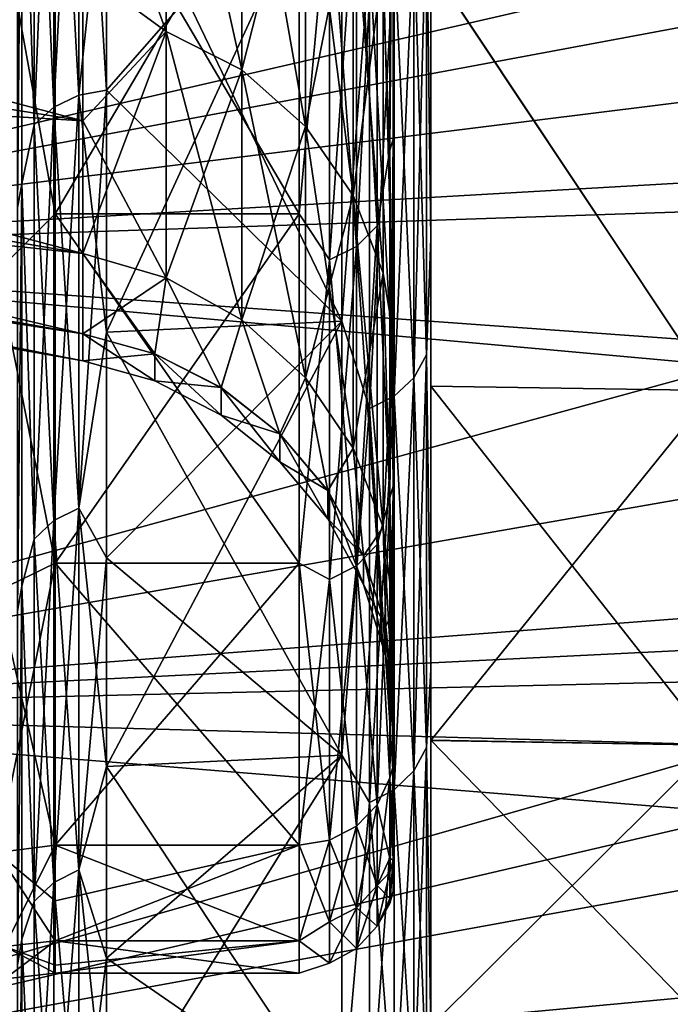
# Model space of a CAD drawing. Header units: metres. Extents: x -31 to 116, y -82 to 82.
# Tile 282 of 656: x 8.51 to 11.98, y -54.17 to -48.92. Entities that reach past the tile are written whole.
import ezdxf

# ---------------------------------------------------------------- set-up
doc = ezdxf.new("R2010")
doc.units = ezdxf.units.M
doc.layers.add('solid_80000000GA_10_1', color=7, linetype='CONTINUOUS')

msp = doc.modelspace()

# ---------------------------------------------------------------- linework, layer by layer
at = {"layer": 'solid_80000000GA_10_1'}
for points in [[(5.595928, -47.434151, -37.67588), (23.04767, -46.293915, -39.421745), (23.04767, -49.158199, -35.786476)], [(8.693426, -49.386105, -23.255791), (8.825714, -49.322319, -23.218956), (8.825714, -46.85762, -27.181736)], [(8.693426, -46.918861, -27.222662), (8.693426, -49.386105, -23.255791), (8.825714, -46.85762, -27.181736)], [(8.693426, -46.918861, 27.222662), (8.825714, -46.85762, 27.181736), (8.825714, -49.322319, 23.218956)], [(8.825714, -46.85762, -27.181736), (8.825714, -49.322319, -23.218956), (8.973832, -47.91967, -25.486877)], [(8.825714, -46.85762, 27.181736), (8.973832, -47.91967, 25.486877), (8.973832, -49.295757, 23.203617)], [(8.825714, -49.322319, 23.218956), (8.825714, -46.85762, 27.181736), (8.973832, -49.295757, 23.203617)], [(8.693426, -46.918861, -27.222662), (8.589252, -47.010216, -27.283714), (8.589252, -49.481255, -23.31074)], [(8.693426, -46.918861, -27.222662), (8.589252, -49.481255, -23.31074), (8.693426, -49.386105, -23.255791)], [(8.693426, -49.386105, 23.255791), (8.589252, -47.010216, 27.283714), (8.693426, -46.918861, 27.222662)], [(8.693426, -49.386105, 23.255791), (8.693426, -46.918861, 27.222662), (8.825714, -49.322319, 23.218956)], [(8.522744, -47.394779, -26.950045), (8.589252, -49.481255, -23.31074), (8.589252, -47.010216, -27.283714)], [(8.589252, -47.010216, 27.283714), (8.589252, -49.481255, 23.31074), (8.522744, -47.394779, 26.950045)], [(8.693426, -49.386105, 23.255791), (8.589252, -49.481255, 23.31074), (8.589252, -47.010216, 27.283714)], [(10.482963, -49.615795, -14.634852), (10.5, -47.36293, -19.16518), (10.5, -49.557667, -14.609039)], [(10.482963, -49.615795, -14.634852), (10.482963, -47.418446, -19.196192), (10.5, -47.36293, -19.16518)], [(10.482963, -49.615795, 14.634852), (10.5, -49.557926, 14.608463), (10.5, -47.36541, 19.160501)], [(10.482963, -47.418446, 19.196192), (10.482963, -49.615795, 14.634852), (10.5, -47.36541, 19.160501)], [(10.5, -47.36293, -19.16518), (10.5, -48.770672, -14.265654), (10.5, -49.557667, -14.609039)], [(10.5, -49.557926, 14.608463), (10.5, -48.770672, 14.265654), (10.5, -47.36541, 19.160501)], [(8.5, -49.923119, -23.113565), (8.522744, -49.79459, -23.038), (8.522744, -47.394779, -26.950045)], [(8.5, -47.517937, -27.034096), (8.5, -49.923119, -23.113565), (8.522744, -47.394779, -26.950045)], [(8.522744, -47.394779, 26.950045), (8.5, -49.923119, 23.113565), (8.5, -47.517937, 27.034096)], [(8.522744, -49.79459, 23.038), (8.5, -49.923119, 23.113565), (8.522744, -47.394779, 26.950045)], [(8.522744, -47.394779, -26.950045), (8.522744, -49.79459, -23.038), (8.589252, -49.481255, -23.31074)], [(8.589252, -49.481255, 23.31074), (8.522744, -49.79459, 23.038), (8.522744, -47.394779, 26.950045)], [(9.292159, -48.983673, 8.661469), (8.847297, -47.763874, 11.56588), (9.292159, -47.379211, 12.852402)], [(9.292159, -48.983685, -8.661433), (9.292159, -47.379238, -12.852333), (8.847297, -48.658989, -9.187693)], [(9.694691, -49.188614, 8.780321), (9.292159, -48.983673, 8.661469), (9.292159, -47.379211, 12.852402)], [(9.694691, -47.557583, 13.02726), (9.694691, -49.188614, 8.780321), (9.292159, -47.379211, 12.852402)], [(9.694691, -49.188614, -8.780321), (9.292159, -47.379238, -12.852333), (9.292159, -48.983685, -8.661433)], [(9.694691, -49.188614, -8.780321), (9.694691, -47.557583, -13.02726), (9.292159, -47.379238, -12.852333)], [(5.595928, -50.161377, -33.960369), (5.595928, -47.434151, -37.67588), (23.04767, -49.158199, -35.786476)], [(15.401683, -47.902313, 37.257629), (5.595928, -47.434151, 37.675877), (5.595928, -50.161377, 33.960369)], [(10.415735, -48.0173, 18.364649), (10.482963, -49.615795, 14.634852), (10.482963, -47.418446, 19.196192)], [(10.415735, -48.0173, -18.364649), (10.482963, -47.418446, -19.196192), (10.482963, -49.615795, -14.634852)], [(10.67712, -48.30814, 24.061543), (10.7, -47.440765, 25.187031), (10.7, -50.087044, 20.604729)], [(10.67712, -48.30814, -24.061543), (10.7, -50.089867, -20.599398), (10.7, -47.447723, -25.175966)], [(10.7, -50.087044, 20.604729), (10.7, -47.440765, 25.187031), (10.7, -48.63364, 19.83017)], [(10.7, -47.447723, -25.175966), (10.7, -50.089867, -20.599398), (10.7, -48.630974, -19.835201)], [(10.032687, -49.490318, 8.884265), (9.694691, -49.188614, 8.780321), (9.694691, -47.557583, 13.02726)], [(10.032687, -47.851303, 13.151988), (10.032687, -49.490318, 8.884265), (9.694691, -47.557583, 13.02726)], [(10.032687, -47.851303, -13.151988), (9.694691, -47.557583, -13.02726), (9.694691, -49.188614, -8.780321)], [(8.847297, -49.460232, 6.776258), (2.198409, -48.397617, 6.244031), (2.009856, -47.64959, 8.422997)], [(8.847297, -48.658989, 9.187693), (8.847297, -49.460232, 6.776258), (2.009856, -47.64959, 8.422997)], [(8.847297, -49.460232, -6.776258), (2.009856, -47.64959, -8.422997), (2.198409, -48.397617, -6.244031)], [(8.847297, -49.460232, -6.776258), (8.847297, -48.658989, -9.187693), (2.009856, -47.64959, -8.422997)], [(8.7, -49.955444, 14.783097), (8.7, -47.746067, 19.369394), (8.390631, -48.251423, 18.483976)], [(8.390631, -48.251423, -18.483976), (8.7, -47.746067, -19.369394), (8.7, -49.955444, -14.783097)], [(10, -47.746067, 19.369394), (8.7, -47.746067, 19.369394), (8.7, -49.955444, 14.783097)], [(10, -49.955444, 14.783097), (10, -47.746067, 19.369394), (8.7, -49.955444, 14.783097)], [(8.7, -47.746067, -19.369394), (10, -47.746067, -19.369394), (10, -49.955444, -14.783097)], [(8.7, -49.955444, -14.783097), (8.7, -47.746067, -19.369394), (10, -49.955444, -14.783097)], [(9.292159, -48.983673, 8.661469), (8.847297, -48.658989, 9.187693), (8.847297, -47.763874, 11.56588)], [(10.16041, -48.191734, 18.453554), (10, -47.746067, 19.369394), (10, -49.955444, 14.783097)], [(10.16041, -48.191734, -18.453554), (10, -49.955444, -14.783097), (10, -47.746067, -19.369394)], [(8.973832, -50.585545, -20.87052), (10.226168, -50.527519, -20.839844), (10.226168, -47.864098, -25.451954)], [(8.973832, -49.295757, -23.203617), (10.226168, -47.864098, -25.451954), (8.973832, -47.91967, -25.486877)], [(8.973832, -50.585545, -20.87052), (10.226168, -47.864098, -25.451954), (8.973832, -49.295757, -23.203617)], [(8.973832, -47.91967, 25.486877), (10.226168, -47.864098, 25.451954), (10.226168, -50.527519, 20.839844)], [(10.032687, -49.490318, -8.884265), (10.032687, -47.851303, -13.151988), (9.694691, -49.188614, -8.780321)], [(10.287891, -49.857639, 9.010816), (10.032687, -49.490318, 8.884265), (10.032687, -47.851303, 13.151988)], [(10.287891, -48.208908, 13.303844), (10.287891, -49.857639, 9.010816), (10.032687, -47.851303, 13.151988)], [(10.287891, -48.208908, -13.303844), (10.032687, -47.851303, -13.151988), (10.032687, -49.490318, -8.884265)], [(10.226168, -47.864098, -25.451954), (10.226168, -50.527519, -20.839844), (10.373859, -48.581799, -24.226009)], [(10.226168, -50.527519, 20.839844), (10.226168, -47.864098, 25.451954), (10.373859, -48.581799, 24.226009)], [(14.536584, -48.492096, 36.467396), (15.401683, -47.902313, 37.257629), (5.595928, -50.161377, 33.960369)], [(8.825714, -49.322319, -23.218956), (8.973832, -49.295757, -23.203617), (8.973832, -47.91967, -25.486877)], [(8.973832, -47.91967, 25.486877), (10.226168, -50.527519, 20.839844), (8.973832, -49.295757, 23.203617)], [(10.415735, -48.0173, -18.364649), (10.415735, -50.019386, -14.072662), (10.304251, -48.123314, -18.418682)], [(10.415735, -48.0173, 18.364649), (10.304251, -48.123314, 18.418682), (10.304251, -50.12891, 14.119172)], [(10.415735, -50.019386, 14.072662), (10.415735, -48.0173, 18.364649), (10.304251, -50.12891, 14.119172)], [(10.415735, -50.019386, 14.072662), (10.482963, -49.615795, 14.634852), (10.415735, -48.0173, 18.364649)], [(10.415735, -48.0173, -18.364649), (10.482963, -49.615795, -14.634852), (10.415735, -50.019386, -14.072662)], [(10.304251, -48.123314, -18.418682), (10.304251, -50.12891, -14.119172), (10.16041, -48.191734, -18.453554)], [(10.304251, -48.123314, 18.418682), (10.16041, -48.191734, 18.453554), (10.16041, -50.199596, 14.149189)], [(10.304251, -50.12891, 14.119172), (10.304251, -48.123314, 18.418682), (10.16041, -50.199596, 14.149189)], [(10.415735, -50.019386, -14.072662), (10.304251, -50.12891, -14.119172), (10.304251, -48.123314, -18.418682)], [(10.16041, -50.199596, 14.149189), (10.16041, -48.191734, 18.453554), (10, -49.955444, 14.783097)], [(10.16041, -48.191734, -18.453554), (10.16041, -50.199596, -14.149189), (10, -49.955444, -14.783097)], [(10.304251, -50.12891, -14.119172), (10.16041, -50.199596, -14.149189), (10.16041, -48.191734, -18.453554)], [(8.7, -49.955444, 14.783097), (8.390631, -48.251423, 18.483976), (8.390631, -50.261261, 14.175374)], [(8.390631, -50.261261, -14.175374), (8.390631, -48.251423, -18.483976), (8.7, -49.955444, -14.783097)], [(10.287891, -49.857639, -9.010816), (10.287891, -48.208908, -13.303844), (10.032687, -49.490318, -8.884265)], [(10.446518, -50.270741, 9.153138), (10.287891, -49.857639, 9.010816), (10.287891, -48.208908, 13.303844)], [(10.446518, -48.61108, 13.474627), (10.446518, -50.270741, 9.153138), (10.287891, -48.208908, 13.303844)], [(10.446518, -48.61108, -13.474627), (10.287891, -48.208908, -13.303844), (10.287891, -49.857639, -9.010816)], [(10.67712, -48.30814, -24.061543), (10.610488, -48.424671, -24.131578), (10.610488, -50.827896, -19.797148)], [(10.67712, -50.70676, -19.735409), (10.67712, -48.30814, -24.061543), (10.610488, -50.827896, -19.797148)], [(10.67712, -48.30814, 24.061543), (10.67712, -50.70676, 19.735409), (10.610488, -48.424671, 24.131578)], [(10.67712, -48.30814, 24.061543), (10.7, -50.087044, 20.604729), (10.67712, -50.70676, 19.735409)], [(10.67712, -50.70676, -19.735409), (10.7, -50.089867, -20.599398), (10.67712, -48.30814, -24.061543)], [(8.847297, -50.16637, 4.33528), (2.366027, -49.06255, 4.039274), (2.198409, -48.397617, 6.244031)], [(8.847297, -49.460232, 6.776258), (8.847297, -50.16637, 4.33528), (2.198409, -48.397617, 6.244031)], [(8.847297, -49.460232, -6.776258), (2.198409, -48.397617, -6.244031), (2.366027, -49.06255, -4.039274)], [(10.610488, -48.424671, -24.131578), (10.506213, -48.518768, -24.188129), (10.506213, -50.925705, -19.847)], [(10.610488, -50.827896, -19.797148), (10.610488, -48.424671, -24.131578), (10.506213, -50.925705, -19.847)], [(10.610488, -48.424671, 24.131578), (10.610488, -50.827896, 19.797148), (10.506213, -48.518768, 24.188129)], [(10.67712, -50.70676, 19.735409), (10.610488, -50.827896, 19.797148), (10.610488, -48.424671, 24.131578)], [(13.781137, -49.144299, 35.566833), (14.536584, -48.492096, 36.467396), (5.595928, -50.161377, 33.960369)], [(10.506213, -48.518768, -24.188129), (10.373859, -48.581799, -24.226009), (10.373859, -50.991222, -19.880392)], [(10.506213, -50.925705, -19.847), (10.506213, -48.518768, -24.188129), (10.373859, -50.991222, -19.880392)], [(10.506213, -48.518768, 24.188129), (10.506213, -50.925705, 19.847), (10.373859, -48.581799, 24.226009)], [(10.610488, -50.827896, 19.797148), (10.506213, -50.925705, 19.847), (10.506213, -48.518768, 24.188129)], [(10.226168, -50.527519, -20.839844), (10.373859, -50.991222, -19.880392), (10.373859, -48.581799, -24.226009)], [(10.226168, -50.527519, 20.839844), (10.373859, -48.581799, 24.226009), (10.373859, -50.991222, 19.880392)], [(10.446518, -50.270741, -9.153138), (10.446518, -48.61108, -13.474627), (10.287891, -49.857639, -9.010816)], [(10.506213, -50.925705, 19.847), (10.373859, -50.991222, 19.880392), (10.373859, -48.581799, 24.226009)], [(10.5, -50.59594, 9.617083), (10.446518, -50.270741, 9.153138), (10.446518, -48.61108, 13.474627)], [(10.5, -48.770672, 14.265654), (10.5, -50.59594, 9.617083), (10.446518, -48.61108, 13.474627)], [(10.5, -50.59594, -9.617083), (10.446518, -48.61108, -13.474627), (10.446518, -50.270741, -9.153138)], [(10.5, -50.59594, -9.617083), (10.5, -48.770672, -14.265654), (10.446518, -48.61108, -13.474627)], [(9.292159, -48.983673, 8.661469), (8.847297, -49.460232, 6.776258), (8.847297, -48.658989, 9.187693)], [(9.292159, -48.983685, -8.661433), (8.847297, -48.658989, -9.187693), (8.847297, -49.460232, -6.776258)], [(10.7, -48.630974, -19.835201), (12.205235, -50.896027, -15.193631), (12.205235, -48.653358, -19.849045)], [(10.7, -48.630974, -19.835201), (10.7, -50.872139, -15.182638), (12.205235, -50.896027, -15.193631)], [(10.7, -50.089867, -20.599398), (10.7, -50.872139, -15.182638), (10.7, -48.630974, -19.835201)], [(10.7, -48.63364, 19.83017), (12.205235, -48.653358, 19.849045), (12.205235, -50.896027, 15.193631)], [(10.7, -50.872437, 15.181972), (10.7, -48.63364, 19.83017), (12.205235, -50.896027, 15.193631)], [(10.7, -50.087044, 20.604729), (10.7, -48.63364, 19.83017), (10.7, -50.872437, 15.181972)], [(10.5, -49.557926, 14.608463), (10.5, -50.59594, 9.617083), (10.5, -48.770672, 14.265654)], [(10.5, -49.557667, -14.609039), (10.5, -48.770672, -14.265654), (10.5, -50.59594, -9.617083)], [(9.292159, -50.29501, 4.369777), (8.847297, -49.460232, 6.776258), (9.292159, -48.983673, 8.661469)], [(9.292159, -48.983685, -8.661433), (8.847297, -50.16637, -4.33528), (9.292159, -50.29501, -4.369777)], [(9.292159, -48.983685, -8.661433), (8.847297, -49.460232, -6.776258), (8.847297, -50.16637, -4.33528)], [(9.694691, -50.519539, 4.429988), (9.292159, -50.29501, 4.369777), (9.292159, -48.983673, 8.661469)], [(9.694691, -49.188614, 8.780321), (9.694691, -50.519539, 4.429988), (9.292159, -48.983673, 8.661469)], [(9.694691, -49.188614, -8.780321), (9.292159, -48.983685, -8.661433), (9.292159, -50.29501, -4.369777)], [(8.847297, -50.593578, 2.190721), (2.366027, -49.06255, 4.039274), (8.847297, -50.16637, 4.33528)], [(2.449746, -49.47567, 2.039676), (2.366027, -49.06255, 4.039274), (8.847297, -50.593578, 2.190721)], [(2.366027, -49.06255, -4.039274), (2.449747, -49.475674, -2.039648), (8.847297, -50.16637, -4.33528)], [(8.847297, -49.460232, -6.776258), (2.366027, -49.06255, -4.039274), (8.847297, -50.16637, -4.33528)], [(13.110975, -49.909237, 34.470291), (13.781137, -49.144299, 35.566833), (5.595928, -50.161377, 33.960369)], [(5.595928, -50.161377, -33.960369), (23.04767, -49.158199, -35.786476), (23.04767, -51.73769, -31.943884)], [(9.694691, -49.188614, -8.780321), (9.292159, -50.29501, -4.369777), (9.694691, -50.519539, -4.429988)], [(10.032687, -50.827755, 4.512641), (9.694691, -50.519539, 4.429988), (9.694691, -49.188614, 8.780321)], [(10.032687, -49.490318, 8.884265), (10.032687, -50.827755, 4.512641), (9.694691, -49.188614, 8.780321)], [(10.032687, -49.490318, -8.884265), (9.694691, -49.188614, -8.780321), (9.694691, -50.519539, -4.429988)], [(8.825714, -51.522667, -19.103518), (8.973832, -50.585545, -20.87052), (8.973832, -49.295757, -23.203617)], [(8.825714, -49.322319, -23.218956), (8.825714, -51.522667, -19.103518), (8.973832, -49.295757, -23.203617)], [(8.825714, -49.322319, 23.218956), (8.973832, -49.295757, 23.203617), (8.973832, -50.585545, 20.87052)], [(8.973832, -49.295757, 23.203617), (10.226168, -50.527519, 20.839844), (8.973832, -50.585545, 20.87052)], [(8.693426, -51.588722, -19.136105), (8.825714, -51.522667, -19.103518), (8.825714, -49.322319, -23.218956)], [(8.693426, -49.386105, -23.255791), (8.693426, -51.588722, -19.136105), (8.825714, -49.322319, -23.218956)], [(8.693426, -49.386105, 23.255791), (8.825714, -49.322319, 23.218956), (8.825714, -51.522667, 19.103518)], [(8.825714, -51.522667, 19.103518), (8.825714, -49.322319, 23.218956), (8.973832, -50.585545, 20.87052)], [(8.693426, -49.386105, -23.255791), (8.589252, -49.481255, -23.31074), (8.589252, -51.687263, -19.184713)], [(8.693426, -49.386105, -23.255791), (8.589252, -51.687263, -19.184713), (8.693426, -51.588722, -19.136105)], [(8.693426, -51.588722, 19.136105), (8.589252, -49.481255, 23.31074), (8.693426, -49.386105, 23.255791)], [(8.693426, -51.588722, 19.136105), (8.693426, -49.386105, 23.255791), (8.825714, -51.522667, 19.103518)], [(9.292159, -50.29501, 4.369777), (8.847297, -50.16637, 4.33528), (8.847297, -49.460232, 6.776258)], [(2.449746, -49.47567, 2.039676), (8.847297, -50.593578, 2.190721), (8.847297, -50.737564, 0.002193)], [(2.477891, -49.614468), (2.449746, -49.47567, 2.039676), (8.847297, -50.737564, 0.002193)], [(2.449747, -49.475674, -2.039648), (8.847297, -50.594151, -2.186374), (8.847297, -50.16637, -4.33528)], [(2.449747, -49.475674, -2.039648), (2.477891, -49.614468), (8.847297, -50.594151, -2.186374)], [(8.522744, -49.79459, -23.038), (8.589252, -51.687263, -19.184713), (8.589252, -49.481255, -23.31074)], [(8.589252, -49.481255, 23.31074), (8.589252, -51.687263, 19.184713), (8.522744, -49.79459, 23.038)], [(8.693426, -51.588722, 19.136105), (8.589252, -51.687263, 19.184713), (8.589252, -49.481255, 23.31074)], [(10.032687, -49.490318, -8.884265), (9.694691, -50.519539, -4.429988), (10.032687, -50.827755, -4.512641)], [(10.287891, -51.203011, 4.613271), (10.032687, -50.827755, 4.512641), (10.032687, -49.490318, 8.884265)], [(10.287891, -49.857639, 9.010816), (10.287891, -51.203011, 4.613271), (10.032687, -49.490318, 8.884265)], [(10.287891, -49.857639, -9.010816), (10.032687, -49.490318, -8.884265), (10.032687, -50.827755, -4.512641)], [(10.482963, -49.615795, -14.634852), (10.5, -49.557667, -14.609039), (10.5, -51.406353, -9.900811)], [(10.482963, -51.46627, 9.922112), (10.5, -51.405888, 9.902171), (10.5, -49.557926, 14.608463)], [(10.482963, -49.615795, 14.634852), (10.482963, -51.46627, 9.922112), (10.5, -49.557926, 14.608463)], [(10.5, -49.557667, -14.609039), (10.5, -50.59594, -9.617083), (10.5, -51.406353, -9.900811)], [(10.5, -51.405888, 9.902171), (10.5, -50.59594, 9.617083), (10.5, -49.557926, 14.608463)], [(2.477891, -49.614468), (8.847297, -50.737564, 0.002193), (8.847297, -50.594151, -2.186374)], [(10.415735, -50.019386, 14.072662), (10.482963, -51.46627, 9.922112), (10.482963, -49.615795, 14.634852)], [(10.415735, -50.019386, -14.072662), (10.482963, -49.615795, -14.634852), (10.482963, -51.46627, -9.922112)], [(10.482963, -51.46627, -9.922112), (10.482963, -49.615795, -14.634852), (10.5, -51.406353, -9.900811)], [(8.5, -52.072392, -19.047089), (8.522744, -51.939064, -18.980366), (8.522744, -49.79459, -23.038)], [(8.5, -49.923119, -23.113565), (8.5, -52.072392, -19.047089), (8.522744, -49.79459, -23.038)], [(8.522744, -49.79459, 23.038), (8.5, -52.072392, 19.047089), (8.5, -49.923119, 23.113565)], [(8.522744, -51.939064, 18.980366), (8.5, -52.072392, 19.047089), (8.522744, -49.79459, 23.038)], [(8.522744, -49.79459, -23.038), (8.522744, -51.939064, -18.980366), (8.589252, -51.687263, -19.184713)], [(8.589252, -51.687263, 19.184713), (8.522744, -51.939064, 18.980366), (8.522744, -49.79459, 23.038)], [(10.287891, -49.857639, -9.010816), (10.032687, -50.827755, -4.512641), (10.287891, -51.203011, -4.613271)], [(10.446518, -51.625027, 4.726441), (10.287891, -51.203011, 4.613271), (10.287891, -49.857639, 9.010816)], [(10.446518, -50.270741, 9.153138), (10.446518, -51.625027, 4.726441), (10.287891, -49.857639, 9.010816)], [(10.446518, -50.270741, -9.153138), (10.287891, -49.857639, -9.010816), (10.287891, -51.203011, -4.613271)], [(12.64881, -50.667564, 33.335228), (13.110975, -49.909237, 34.470291), (5.595928, -50.161377, 33.960369)], [(8.7, -51.816044, 10.044571), (8.7, -49.955444, 14.783097), (8.390631, -50.261261, 14.175374)], [(8.390631, -50.261261, -14.175374), (8.7, -49.955444, -14.783097), (8.7, -51.816044, -10.044571)], [(10, -49.955444, 14.783097), (8.7, -49.955444, 14.783097), (8.7, -51.816044, 10.044571)], [(10, -51.816044, 10.044571), (10, -49.955444, 14.783097), (8.7, -51.816044, 10.044571)], [(8.7, -49.955444, -14.783097), (10, -49.955444, -14.783097), (10, -51.816044, -10.044571)], [(8.7, -51.816044, -10.044571), (8.7, -49.955444, -14.783097), (10, -51.816044, -10.044571)], [(10.16041, -50.199596, 14.149189), (10, -49.955444, 14.783097), (10, -51.816044, 10.044571)], [(10.16041, -50.199596, -14.149189), (10, -51.816044, -10.044571), (10, -49.955444, -14.783097)], [(10.415735, -50.019386, -14.072662), (10.415735, -51.717319, -9.651518), (10.304251, -50.12891, -14.119172)], [(10.415735, -50.019386, 14.072662), (10.304251, -50.12891, 14.119172), (10.304251, -51.829823, 9.690278)], [(10.415735, -51.717319, 9.651518), (10.415735, -50.019386, 14.072662), (10.304251, -51.829823, 9.690278)], [(10.415735, -51.717319, 9.651518), (10.482963, -51.46627, 9.922112), (10.415735, -50.019386, 14.072662)], [(10.415735, -50.019386, -14.072662), (10.482963, -51.46627, -9.922112), (10.415735, -51.717319, -9.651518)], [(10.67712, -50.70676, 19.735409), (10.7, -50.087044, 20.604729), (10.7, -52.381554, 15.841394)], [(10.67712, -50.70676, -19.735409), (10.7, -52.381886, -15.840654), (10.7, -50.089867, -20.599398)], [(10.7, -52.381554, 15.841394), (10.7, -50.087044, 20.604729), (10.7, -50.872437, 15.181972)], [(10.7, -50.089867, -20.599398), (10.7, -52.381886, -15.840654), (10.7, -50.872139, -15.182638)], [(10.304251, -50.12891, -14.119172), (10.304251, -51.829823, -9.690278), (10.16041, -50.199596, -14.149189)], [(10.304251, -50.12891, 14.119172), (10.16041, -50.199596, 14.149189), (10.16041, -51.902428, 9.715292)], [(10.304251, -51.829823, 9.690278), (10.304251, -50.12891, 14.119172), (10.16041, -51.902428, 9.715292)], [(10.415735, -51.717319, -9.651518), (10.304251, -51.829823, -9.690278), (10.304251, -50.12891, -14.119172)], [(5.595928, -52.598213, -30.048264), (5.595928, -50.161377, -33.960369), (23.04767, -51.73769, -31.943884)], [(12.64881, -50.667564, 33.335228), (5.595928, -50.161377, 33.960369), (5.595928, -52.598213, 30.048264)], [(8.847297, -50.593578, 2.190721), (8.847297, -50.16637, 4.33528), (9.292159, -50.29501, 4.369777)], [(9.230682, -50.701096, -2.200464), (9.292159, -50.29501, -4.369777), (8.847297, -50.16637, -4.33528)], [(8.847297, -50.594151, -2.186374), (9.230682, -50.701096, -2.200464), (8.847297, -50.16637, -4.33528)], [(10.16041, -51.902428, 9.715292), (10.16041, -50.199596, 14.149189), (10, -51.816044, 10.044571)], [(10.16041, -50.199596, -14.149189), (10.16041, -51.902428, -9.715292), (10, -51.816044, -10.044571)], [(10.304251, -51.829823, -9.690278), (10.16041, -51.902428, -9.715292), (10.16041, -50.199596, -14.149189)], [(8.7, -51.816044, 10.044571), (8.390631, -50.261261, 14.175374), (8.390631, -51.965771, 9.737114)], [(8.390631, -51.965771, -9.737114), (8.390631, -50.261261, -14.175374), (8.7, -51.816044, -10.044571)], [(9.230682, -50.70052, 2.20484), (8.847297, -50.593578, 2.190721), (9.292159, -50.29501, 4.369777)], [(9.230682, -50.70052, 2.20484), (9.292159, -50.29501, 4.369777), (9.585093, -50.88065, 2.228621)], [(9.230682, -50.701096, -2.200464), (9.585093, -50.881233, -2.224198), (9.292159, -50.29501, -4.369777)], [(9.585093, -50.88065, 2.228621), (9.292159, -50.29501, 4.369777), (9.694691, -50.519539, 4.429988)], [(9.585093, -50.881233, -2.224198), (9.694691, -50.519539, -4.429988), (9.292159, -50.29501, -4.369777)], [(10.446518, -50.270741, -9.153138), (10.287891, -51.203011, -4.613271), (10.446518, -51.625027, -4.726441)], [(10.5, -52.068771, 4.845438), (10.446518, -51.625027, 4.726441), (10.446518, -50.270741, 9.153138)], [(10.5, -50.59594, 9.617083), (10.5, -52.068771, 4.845438), (10.446518, -50.270741, 9.153138)], [(10.5, -50.59594, -9.617083), (10.446518, -50.270741, -9.153138), (10.446518, -51.625027, -4.726441)], [(8.973832, -52.89912, -16.067915), (10.226168, -52.83897, -16.04166), (10.226168, -50.527519, -20.839844)], [(8.973832, -51.787224, -18.490843), (10.226168, -50.527519, -20.839844), (8.973832, -50.585545, -20.87052)], [(8.973832, -52.89912, -16.067915), (10.226168, -50.527519, -20.839844), (8.973832, -51.787224, -18.490843)], [(8.973832, -50.585545, 20.87052), (10.226168, -50.527519, 20.839844), (10.226168, -52.83897, 16.04166)], [(9.585093, -50.88065, 2.228621), (9.694691, -50.519539, 4.429988), (9.896474, -51.126831, 2.261122)], [(9.585093, -50.881233, -2.224198), (9.896474, -51.127426, -2.256635), (9.694691, -50.519539, -4.429988)], [(9.896474, -51.126831, 2.261122), (9.694691, -50.519539, 4.429988), (10.032687, -50.827755, 4.512641)], [(9.896474, -51.127426, -2.256635), (10.032687, -50.827755, -4.512641), (9.694691, -50.519539, -4.429988)], [(10.226168, -50.527519, -20.839844), (10.226168, -52.83897, -16.04166), (10.373859, -50.991222, -19.880392)], [(10.226168, -52.83897, 16.04166), (10.226168, -50.527519, 20.839844), (10.373859, -50.991222, 19.880392)], [(8.825714, -51.522667, -19.103518), (8.973832, -51.787224, -18.490843), (8.973832, -50.585545, -20.87052)], [(8.825714, -51.522667, 19.103518), (8.973832, -50.585545, 20.87052), (8.973832, -51.787224, 18.490843)], [(9.230682, -50.70052, 2.20484), (8.847297, -50.737564, 0.002193), (8.847297, -50.593578, 2.190721)], [(9.230682, -50.845432, 0.002207), (9.230682, -50.701096, -2.200464), (8.847297, -50.594151, -2.186374)], [(9.230682, -50.845432, 0.002207), (8.847297, -50.594151, -2.186374), (8.847297, -50.737564, 0.002193)], [(8.973832, -50.585545, 20.87052), (10.226168, -52.83897, 16.04166), (8.973832, -51.787224, 18.490843)], [(10.5, -50.59594, -9.617083), (10.446518, -51.625027, -4.726441), (10.5, -52.068771, -4.845438)], [(10.5, -51.405888, 9.902171), (10.5, -52.068771, 4.845438), (10.5, -50.59594, 9.617083)], [(10.5, -51.406353, -9.900811), (10.5, -50.59594, -9.617083), (10.5, -52.068771, -4.845438)], [(12.377623, -51.415279, 32.163761), (12.64881, -50.667564, 33.335228), (5.595928, -52.598213, 30.048264)], [(9.230682, -50.70052, 2.20484), (9.230682, -50.845432, 0.002207), (8.847297, -50.737564, 0.002193)], [(9.230682, -50.70052, 2.20484), (9.585093, -50.88065, 2.228621), (9.230682, -50.845432, 0.002207)], [(9.585093, -51.027126, 0.002231), (9.585093, -50.881233, -2.224198), (9.230682, -50.701096, -2.200464)], [(9.230682, -50.845432, 0.002207), (9.585093, -51.027126, 0.002231), (9.230682, -50.701096, -2.200464)], [(10.67712, -50.70676, -19.735409), (10.610488, -50.827896, -19.797148), (10.610488, -52.923031, -15.305693)], [(10.67712, -52.797886, -15.25255), (10.67712, -50.70676, -19.735409), (10.610488, -52.923031, -15.305693)], [(10.67712, -50.70676, 19.735409), (10.67712, -52.797886, 15.25255), (10.610488, -50.827896, 19.797148)], [(10.67712, -50.70676, 19.735409), (10.7, -52.381554, 15.841394), (10.67712, -52.797886, 15.25255)], [(10.67712, -52.797886, -15.25255), (10.7, -52.381886, -15.840654), (10.67712, -50.70676, -19.735409)], [(9.585093, -50.88065, 2.228621), (9.585093, -51.027126, 0.002231), (9.230682, -50.845432, 0.002207)], [(9.896474, -51.126831, 2.261122), (10.032687, -50.827755, 4.512641), (10.152477, -51.429302, 2.301055)], [(9.896474, -51.127426, -2.256635), (10.152477, -51.429905, -2.296488), (10.032687, -50.827755, -4.512641)], [(10.152477, -51.429302, 2.301055), (10.032687, -50.827755, 4.512641), (10.287891, -51.203011, 4.613271)], [(10.152477, -51.429905, -2.296488), (10.287891, -51.203011, -4.613271), (10.032687, -50.827755, -4.512641)], [(10.610488, -50.827896, -19.797148), (10.506213, -50.925705, -19.847), (10.506213, -53.024078, -15.348603)], [(10.610488, -52.923031, -15.305693), (10.610488, -50.827896, -19.797148), (10.506213, -53.024078, -15.348603)], [(10.610488, -50.827896, 19.797148), (10.610488, -52.923031, 15.305693), (10.506213, -50.925705, 19.847)], [(10.67712, -52.797886, 15.25255), (10.610488, -52.923031, 15.305693), (10.610488, -50.827896, 19.797148)], [(10.7, -50.872139, -15.182638), (10.7, -52.759968, -10.374706), (12.205235, -50.896027, -15.193631)], [(10.7, -52.381886, -15.840654), (10.7, -52.759968, -10.374706), (10.7, -50.872139, -15.182638)], [(10.7, -50.872437, 15.181972), (12.205235, -50.896027, 15.193631), (12.205235, -52.784668, 10.383695)], [(10.7, -52.759483, 10.37612), (10.7, -50.872437, 15.181972), (12.205235, -52.784668, 10.383695)], [(10.7, -52.381554, 15.841394), (10.7, -50.872437, 15.181972), (10.7, -52.759483, 10.37612)], [(9.585093, -50.88065, 2.228621), (9.896474, -51.126831, 2.261122), (9.585093, -51.027126, 0.002231)], [(9.896474, -51.275448, 0.002263), (9.896474, -51.127426, -2.256635), (9.585093, -50.881233, -2.224198)], [(9.585093, -51.027126, 0.002231), (9.896474, -51.275448, 0.002263), (9.585093, -50.881233, -2.224198)], [(10.506213, -50.925705, -19.847), (10.373859, -50.991222, -19.880392), (10.373859, -53.091763, -15.377346)], [(10.506213, -53.024078, -15.348603), (10.506213, -50.925705, -19.847), (10.373859, -53.091763, -15.377346)], [(10.506213, -50.925705, 19.847), (10.506213, -53.024078, 15.348603), (10.373859, -50.991222, 19.880392)], [(10.610488, -52.923031, 15.305693), (10.506213, -53.024078, 15.348603), (10.506213, -50.925705, 19.847)], [(10.7, -52.759968, -10.374706), (12.205235, -52.784668, -10.383695), (12.205235, -50.896027, -15.193631)], [(9.896474, -51.126831, 2.261122), (9.896474, -51.275448, 0.002263), (9.585093, -51.027126, 0.002231)], [(10.226168, -52.83897, -16.04166), (10.373859, -53.091763, -15.377346), (10.373859, -50.991222, -19.880392)], [(10.226168, -52.83897, 16.04166), (10.373859, -50.991222, 19.880392), (10.373859, -53.091763, 15.377346)], [(10.506213, -53.024078, 15.348603), (10.373859, -53.091763, 15.377346), (10.373859, -50.991222, 19.880392)], [(9.896474, -51.126831, 2.261122), (10.152477, -51.429302, 2.301055), (9.896474, -51.275448, 0.002263)], [(10.152477, -51.58054, 0.002303), (10.152477, -51.429905, -2.296488), (9.896474, -51.127426, -2.256635)], [(9.896474, -51.275448, 0.002263), (10.152477, -51.58054, 0.002303), (9.896474, -51.127426, -2.256635)], [(10.152477, -51.429302, 2.301055), (10.287891, -51.203011, 4.613271), (10.342953, -51.776062, 2.346835)], [(10.152477, -51.429905, -2.296488), (10.342953, -51.776676, -2.342177), (10.287891, -51.203011, -4.613271)], [(10.342953, -51.776062, 2.346835), (10.287891, -51.203011, 4.613271), (10.446518, -51.625027, 4.726441)], [(10.342953, -51.776676, -2.342177), (10.446518, -51.625027, -4.726441), (10.287891, -51.203011, -4.613271)], [(10.152477, -51.429302, 2.301055), (10.152477, -51.58054, 0.002303), (9.896474, -51.275448, 0.002263)], [(12.292917, -52.09066, 31.056038), (12.377623, -51.415279, 32.163761), (5.595928, -52.598213, 30.048264)], [(10.152477, -51.429302, 2.301055), (10.342953, -51.776062, 2.346835), (10.152477, -51.58054, 0.002303)], [(10.342953, -51.930309, 0.002349), (10.342953, -51.776676, -2.342177), (10.152477, -51.429905, -2.296488)], [(10.152477, -51.58054, 0.002303), (10.342953, -51.930309, 0.002349), (10.152477, -51.429905, -2.296488)], [(10.5, -51.405888, 9.902171), (10.482963, -52.959526, 5.084307), (10.5, -52.898113, 5.067839)], [(10.482963, -51.46627, 9.922112), (10.482963, -52.959526, 5.084307), (10.5, -51.405888, 9.902171)], [(10.482963, -51.46627, -9.922112), (10.5, -51.406353, -9.900811), (10.5, -52.898113, -5.067839)], [(10.5, -51.405888, 9.902171), (10.5, -52.898113, 5.067839), (10.5, -52.068771, 4.845438)], [(10.5, -51.406353, -9.900811), (10.5, -52.068771, -4.845438), (10.5, -52.546864, -2.443653)], [(10.5, -51.406353, -9.900811), (10.5, -52.546864, -2.443653), (10.5, -52.898113, -5.067839)], [(10.415735, -51.717319, -9.651518), (10.482963, -51.46627, -9.922112), (10.482963, -52.959526, -5.084307)], [(10.482963, -51.46627, 9.922112), (10.415735, -53.10284, 5.122739), (10.482963, -52.959526, 5.084307)], [(10.415735, -51.717319, 9.651518), (10.415735, -53.10284, 5.122739), (10.482963, -51.46627, 9.922112)], [(10.482963, -51.46627, -9.922112), (10.5, -52.898113, -5.067839), (10.482963, -52.959526, -5.084307)], [(8.693426, -53.517292, -14.881227), (8.825714, -53.449249, -14.85303), (8.825714, -51.522667, -19.103518)], [(8.693426, -51.588722, -19.136105), (8.693426, -53.517292, -14.881227), (8.825714, -51.522667, -19.103518)], [(8.693426, -51.588722, 19.136105), (8.825714, -51.522667, 19.103518), (8.825714, -53.449249, 14.85303)], [(8.825714, -51.522667, -19.103518), (8.825714, -53.449249, -14.85303), (8.973832, -51.787224, -18.490843)], [(8.825714, -51.522667, 19.103518), (8.973832, -51.787224, 18.490843), (8.973832, -52.89912, 16.067915)], [(8.825714, -53.449249, 14.85303), (8.825714, -51.522667, 19.103518), (8.973832, -52.89912, 16.067915)], [(8.693426, -51.588722, -19.136105), (8.589252, -51.687263, -19.184713), (8.589252, -53.618801, -14.92329)], [(8.693426, -51.588722, -19.136105), (8.589252, -53.618801, -14.92329), (8.693426, -53.517292, -14.881227)], [(8.693426, -53.517292, 14.881227), (8.589252, -51.687263, 19.184713), (8.693426, -51.588722, 19.136105)], [(8.693426, -53.517292, 14.881227), (8.693426, -51.588722, 19.136105), (8.825714, -53.449249, 14.85303)], [(10.342953, -51.776062, 2.346835), (10.342953, -51.930309, 0.002349), (10.152477, -51.58054, 0.002303)], [(10.342953, -51.776062, 2.346835), (10.446518, -51.625027, 4.726441), (10.460345, -52.153366, 2.396647)], [(10.342953, -51.776676, -2.342177), (10.460345, -52.153996, -2.391891), (10.446518, -51.625027, -4.726441)], [(10.460345, -52.153366, 2.396647), (10.446518, -51.625027, 4.726441), (10.5, -52.068771, 4.845438)], [(10.5, -52.546864, -2.443653), (10.5, -52.068771, -4.845438), (10.446518, -51.625027, -4.726441)], [(10.460345, -52.153996, -2.391891), (10.5, -52.546864, -2.443653), (10.446518, -51.625027, -4.726441)], [(8.522744, -51.939064, -18.980366), (8.589252, -53.618801, -14.92329), (8.589252, -51.687263, -19.184713)], [(8.589252, -51.687263, 19.184713), (8.589252, -53.618801, 14.92329), (8.522744, -51.939064, 18.980366)], [(8.693426, -53.517292, 14.881227), (8.589252, -53.618801, 14.92329), (8.589252, -51.687263, 19.184713)], [(10.415735, -51.717319, -9.651518), (10.415735, -53.10284, -5.122739), (10.304251, -51.829823, -9.690278)], [(10.415735, -51.717319, 9.651518), (10.304251, -53.21777, 5.153559), (10.415735, -53.10284, 5.122739)], [(10.415735, -51.717319, 9.651518), (10.304251, -51.829823, 9.690278), (10.304251, -53.21777, 5.153559)], [(10.415735, -51.717319, -9.651518), (10.482963, -52.959526, -5.084307), (10.415735, -53.10284, -5.122739)], [(5.595928, -52.598213, -30.048264), (23.04767, -51.73769, -31.943884), (23.04767, -54.017448, -27.916229)], [(8.7, -51.816044, 10.044571), (8.390631, -53.356651, 5.190802), (8.7, -53.317471, 5.180295)], [(8.7, -51.816044, 10.044571), (8.390631, -51.965771, 9.737114), (8.390631, -53.356651, 5.190802)], [(8.390631, -51.965771, -9.737114), (8.7, -51.816044, -10.044571), (8.7, -53.317471, -5.180295)], [(10, -51.816044, 10.044571), (8.7, -51.816044, 10.044571), (8.7, -53.317471, 5.180295)], [(10, -53.317471, 5.180295), (10, -51.816044, 10.044571), (8.7, -53.317471, 5.180295)], [(8.7, -51.816044, -10.044571), (10, -53.317471, -5.180295), (8.7, -53.317471, -5.180295)], [(8.7, -51.816044, -10.044571), (10, -51.816044, -10.044571), (10, -53.317471, -5.180295)], [(8.825714, -53.449249, -14.85303), (8.973832, -52.89912, -16.067915), (8.973832, -51.787224, -18.490843)], [(8.973832, -51.787224, 18.490843), (10.226168, -52.83897, 16.04166), (8.973832, -52.89912, 16.067915)], [(10.16041, -51.902428, 9.715292), (10, -51.816044, 10.044571), (10, -53.317471, 5.180295)], [(10.16041, -53.291943, -5.17345), (10, -53.317471, -5.180295), (10, -51.816044, -10.044571)], [(10.16041, -51.902428, -9.715292), (10.16041, -53.291943, -5.17345), (10, -51.816044, -10.044571)], [(10.342953, -51.776062, 2.346835), (10.460345, -52.153366, 2.396647), (10.342953, -51.930309, 0.002349)], [(10.460345, -52.310886, 0.002399), (10.460345, -52.153996, -2.391891), (10.342953, -51.776676, -2.342177)], [(10.342953, -51.930309, 0.002349), (10.460345, -52.310886, 0.002399), (10.342953, -51.776676, -2.342177)], [(10.304251, -51.829823, 9.690278), (10.16041, -53.291943, 5.17345), (10.304251, -53.21777, 5.153559)], [(10.304251, -51.829823, 9.690278), (10.16041, -51.902428, 9.715292), (10.16041, -53.291943, 5.17345)], [(10.304251, -51.829823, -9.690278), (10.304251, -53.21777, -5.153559), (10.16041, -51.902428, -9.715292)], [(10.304251, -51.829823, -9.690278), (10.415735, -53.10284, -5.122739), (10.304251, -53.21777, -5.153559)], [(10.16041, -51.902428, 9.715292), (10, -53.317471, 5.180295), (10.16041, -53.291943, 5.17345)], [(10.16041, -51.902428, -9.715292), (10.304251, -53.21777, -5.153559), (10.16041, -53.291943, -5.17345)], [(8.390631, -51.965771, -9.737114), (8.7, -53.317471, -5.180295), (8.390631, -53.356651, -5.190802)], [(8.5, -53.956932, -14.851363), (8.522744, -53.819412, -14.793784), (8.522744, -51.939064, -18.980366)], [(8.5, -52.072392, -19.047089), (8.5, -53.956932, -14.851363), (8.522744, -51.939064, -18.980366)], [(8.522744, -51.939064, 18.980366), (8.5, -53.956932, 14.851363), (8.5, -52.072392, 19.047089)], [(8.522744, -53.819412, 14.793784), (8.5, -53.956932, 14.851363), (8.522744, -51.939064, 18.980366)], [(8.522744, -51.939064, -18.980366), (8.522744, -53.819412, -14.793784), (8.589252, -53.618801, -14.92329)], [(8.589252, -53.618801, 14.92329), (8.522744, -53.819412, 14.793784), (8.522744, -51.939064, 18.980366)], [(10.460345, -52.153366, 2.396647), (10.460345, -52.310886, 0.002399), (10.342953, -51.930309, 0.002349)], [(10.460345, -52.153366, 2.396647), (10.5, -52.068771, 4.845438), (10.5, -52.546223, 2.448516)], [(10.5, -52.898113, 5.067839), (10.5, -52.546223, 2.448516), (10.5, -52.068771, 4.845438)], [(12.313848, -52.443233, 30.457384), (12.292917, -52.09066, 31.056038), (5.595928, -52.598213, 30.048264)], [(10.460345, -52.153366, 2.396647), (10.5, -52.546223, 2.448516), (10.460345, -52.310886, 0.002399)], [(10.5, -52.70718), (10.5, -52.546864, -2.443653), (10.460345, -52.153996, -2.391891)], [(10.460345, -52.310886, 0.002399), (10.5, -52.70718), (10.460345, -52.153996, -2.391891)], [(10.5, -52.546223, 2.448516), (10.5, -52.70718), (10.460345, -52.310886, 0.002399)], [(10.67712, -52.797886, 15.25255), (10.7, -52.381554, 15.841394), (10.7, -54.314354, 10.918933)], [(10.67712, -52.797886, -15.25255), (10.7, -54.313854, -10.920397), (10.7, -52.381886, -15.840654)], [(10.7, -52.381554, 15.841394), (10.7, -52.759483, 10.37612), (10.7, -54.283344, 5.439309)], [(10.7, -54.314354, 10.918933), (10.7, -52.381554, 15.841394), (10.7, -54.283344, 5.439309)], [(10.7, -52.381886, -15.840654), (10.7, -54.313854, -10.920397), (10.7, -52.759968, -10.374706)], [(12.380383, -52.787518, 29.858343), (12.313848, -52.443233, 30.457384), (5.595928, -52.598213, 30.048264)], [(10.5, -52.898113, 5.067839), (10.5, -52.70718), (10.5, -52.546223, 2.448516)], [(10.5, -52.898113, -5.067839), (10.5, -52.546864, -2.443653), (10.5, -52.70718)], [(5.595928, -54.73056, -25.962206), (5.595928, -52.598213, -30.048264), (23.04767, -54.017448, -27.916229)], [(12.380383, -52.787518, 29.858343), (5.595928, -52.598213, 30.048264), (5.595928, -54.73056, 25.962206)], [(10.5, -52.898113, -5.067839), (10.5, -52.70718), (10.5, -52.898113, 5.067839)], [(10.7, -52.759483, 10.37612), (12.205235, -54.30872, 5.446114), (10.7, -54.283344, 5.439309)], [(10.7, -52.759483, 10.37612), (12.205235, -52.784668, 10.383695), (12.205235, -54.30872, 5.446114)], [(10.7, -52.759968, -10.374706), (10.7, -54.283344, -5.439309), (12.205235, -52.784668, -10.383695)], [(10.7, -54.313854, -10.920397), (10.7, -54.283344, -5.439309), (10.7, -52.759968, -10.374706)], [(12.492253, -53.122738, 29.260595), (12.380383, -52.787518, 29.858343), (5.595928, -54.73056, 25.962206)], [(10.67712, -52.797886, -15.25255), (10.610488, -52.923031, -15.305693), (10.610488, -54.699875, -10.679077)], [(10.67712, -54.571331, -10.634789), (10.67712, -52.797886, -15.25255), (10.610488, -54.699875, -10.679077)], [(10.67712, -52.797886, 15.25255), (10.67712, -54.571331, 10.634789), (10.610488, -52.923031, 15.305693)], [(10.67712, -52.797886, 15.25255), (10.7, -54.314354, 10.918933), (10.67712, -54.571331, 10.634789)], [(10.67712, -54.571331, -10.634789), (10.7, -54.313854, -10.920397), (10.67712, -52.797886, -15.25255)], [(10.7, -54.283344, -5.439309), (12.205235, -54.30872, -5.446114), (12.205235, -52.784668, -10.383695)], [(8.973832, -54.847473, -11.105902), (10.226168, -54.78553, -11.084214), (10.226168, -52.83897, -16.04166)], [(8.973832, -53.919682, -13.605121), (10.226168, -52.83897, -16.04166), (8.973832, -52.89912, -16.067915)], [(8.973832, -54.847473, -11.105902), (10.226168, -52.83897, -16.04166), (8.973832, -53.919682, -13.605121)], [(8.973832, -52.89912, 16.067915), (10.226168, -52.83897, 16.04166), (10.226168, -54.78553, 11.084214)], [(10.226168, -52.83897, -16.04166), (10.226168, -54.78553, -11.084214), (10.373859, -53.091763, -15.377346)], [(10.226168, -54.78553, 11.084214), (10.226168, -52.83897, 16.04166), (10.373859, -53.091763, 15.377346)], [(8.825714, -53.449249, -14.85303), (8.973832, -53.919682, -13.605121), (8.973832, -52.89912, -16.067915)], [(8.825714, -53.449249, 14.85303), (8.973832, -52.89912, 16.067915), (8.973832, -53.919682, 13.605121)], [(8.973832, -52.89912, 16.067915), (10.226168, -54.78553, 11.084214), (8.973832, -53.919682, 13.605121)], [(10.5, -52.898113, -5.067839), (10.5, -53.398151, -2.555815), (10.482963, -52.959526, -5.084307)], [(10.5, -52.898113, 5.067839), (10.482963, -52.959526, 5.084307), (10.482963, -53.46122, 2.564124)], [(10.5, -53.398151, 2.555815), (10.5, -52.898113, 5.067839), (10.482963, -53.46122, 2.564124)], [(10.5, -52.898113, -5.067839), (10.5, -52.898113, 5.067839), (10.5, -53.398151, 2.555815)], [(10.5, -52.898113, -5.067839), (10.5, -53.398151, 2.555815), (10.5, -53.398151, -2.555815)], [(10.610488, -52.923031, -15.305693), (10.506213, -53.024078, -15.348603), (10.506213, -54.803673, -10.714836)], [(10.610488, -54.699875, -10.679077), (10.610488, -52.923031, -15.305693), (10.506213, -54.803673, -10.714836)], [(10.610488, -52.923031, 15.305693), (10.610488, -54.699875, 10.679077), (10.506213, -53.024078, 15.348603)], [(10.67712, -54.571331, 10.634789), (10.610488, -54.699875, 10.679077), (10.610488, -52.923031, 15.305693)], [(10.482963, -53.387367, -3.073073), (10.415735, -53.10284, -5.122739), (10.482963, -52.959526, -5.084307)], [(10.482963, -52.959526, 5.084307), (10.415735, -53.10284, 5.122739), (10.415735, -53.533913, 3.096302)], [(10.482963, -53.46122, 2.564124), (10.482963, -52.959526, 5.084307), (10.415735, -53.533913, 3.096302)], [(10.5, -53.398151, -2.555815), (10.482963, -53.387367, -3.073073), (10.482963, -52.959526, -5.084307)], [(10.506213, -53.024078, -15.348603), (10.373859, -53.091763, -15.377346), (10.373859, -54.873196, -10.73879)], [(10.506213, -54.803673, -10.714836), (10.506213, -53.024078, -15.348603), (10.373859, -54.873196, -10.73879)], [(10.506213, -53.024078, 15.348603), (10.506213, -54.803673, 10.714836), (10.373859, -53.091763, 15.377346)], [(10.610488, -54.699875, 10.679077), (10.506213, -54.803673, 10.714836), (10.506213, -53.024078, 15.348603)], [(12.647789, -53.446285, 28.669367), (12.492253, -53.122738, 29.260595), (5.595928, -54.73056, 25.962206)], [(10.226168, -54.78553, -11.084214), (10.373859, -54.873196, -10.73879), (10.373859, -53.091763, -15.377346)], [(10.226168, -54.78553, 11.084214), (10.373859, -53.091763, 15.377346), (10.373859, -54.873196, 10.73879)], [(10.304251, -53.21777, -5.153559), (10.415735, -53.10284, -5.122739), (10.415735, -53.533913, -3.096302)], [(10.304251, -53.651436, 3.114931), (10.415735, -53.533913, 3.096302), (10.415735, -53.10284, 5.122739)], [(10.304251, -53.651436, 3.114931), (10.415735, -53.10284, 5.122739), (10.304251, -53.21777, 5.153559)], [(10.506213, -54.803673, 10.714836), (10.373859, -54.873196, 10.73879), (10.373859, -53.091763, 15.377346)], [(10.482963, -53.387367, -3.073073), (10.415735, -53.533913, -3.096302), (10.415735, -53.10284, -5.122739)], [(10.304251, -53.21777, 5.153559), (10.16041, -53.291943, 5.17345), (10.16041, -53.727283, 3.126953)], [(10.304251, -53.651436, 3.114931), (10.304251, -53.21777, 5.153559), (10.16041, -53.727283, 3.126953)], [(10.304251, -53.651436, -3.114931), (10.16041, -53.291943, -5.17345), (10.304251, -53.21777, -5.153559)], [(10.304251, -53.651436, -3.114931), (10.304251, -53.21777, -5.153559), (10.415735, -53.533913, -3.096302)], [(10.16041, -53.291943, 5.17345), (10, -53.317471, 5.180295), (10, -53.828632, 2.612533)], [(10.16041, -53.291943, -5.17345), (10.16041, -53.727283, -3.126953), (10, -53.317471, -5.180295)], [(10.16041, -53.727283, 3.126953), (10.16041, -53.291943, 5.17345), (10, -53.828632, 2.612533)], [(10.304251, -53.651436, -3.114931), (10.16041, -53.727283, -3.126953), (10.16041, -53.291943, -5.17345)], [(8.7, -53.615116, 3.904787), (8.7, -53.317471, 5.180295), (8.390631, -53.356651, 5.190802)], [(8.390631, -53.356651, -5.190802), (8.7, -53.317471, -5.180295), (8.432975, -53.858463, -2.616463)], [(8.432975, -53.858463, -2.616463), (8.7, -53.317471, -5.180295), (8.7, -53.828632, -2.612533)], [(8.7, -53.615116, 3.904787), (10, -53.317471, 5.180295), (8.7, -53.317471, 5.180295)], [(8.7, -53.828632, 2.612533), (10, -53.828632, 2.612533), (10, -53.317471, 5.180295)], [(8.7, -53.615116, 3.904787), (8.7, -53.828632, 2.612533), (10, -53.317471, 5.180295)], [(10, -53.828632, -2.612533), (8.7, -53.317471, -5.180295), (10, -53.317471, -5.180295)], [(8.7, -53.828632, -2.612533), (8.7, -53.317471, -5.180295), (10, -53.828632, -2.612533)], [(10.16041, -53.727283, -3.126953), (10, -53.828632, -2.612533), (10, -53.317471, -5.180295)], [(8.7, -53.615116, 3.904787), (8.390631, -53.356651, 5.190802), (8.7, -53.828632, 2.612533)], [(8.432975, -53.857777, 2.621665), (8.7, -53.828632, 2.612533), (8.390631, -53.356651, 5.190802)], [(10.482963, -53.387367, -3.073073), (10.482963, -53.602467, -1.028118), (10.415735, -53.533913, -3.096302)], [(10.5, -53.398151, -2.555815), (10.482963, -53.602467, -1.028118), (10.482963, -53.387367, -3.073073)], [(13.0697, -54.036209, 27.552834), (12.647789, -53.446285, 28.669367), (5.595928, -54.73056, 25.962206)], [(8.693426, -55.163563, -10.509368), (8.825714, -55.093819, -10.48568), (8.825714, -53.449249, -14.85303)], [(8.693426, -53.517292, -14.881227), (8.693426, -55.163563, -10.509368), (8.825714, -53.449249, -14.85303)], [(8.693426, -53.517292, 14.881227), (8.825714, -53.449249, 14.85303), (8.825714, -55.093819, 10.48568)], [(8.825714, -53.449249, -14.85303), (8.825714, -55.093819, -10.48568), (8.973832, -53.919682, -13.605121)], [(8.825714, -53.449249, 14.85303), (8.973832, -53.919682, 13.605121), (8.973832, -54.847473, 11.105902)], [(8.825714, -55.093819, 10.48568), (8.825714, -53.449249, 14.85303), (8.973832, -54.847473, 11.105902)], [(10.5, -53.398151, 2.555815), (10.482963, -53.46122, 2.564124), (10.482963, -53.62941)], [(10.5, -53.565826), (10.5, -53.398151, 2.555815), (10.482963, -53.62941)], [(10.5, -53.398151, -2.555815), (10.5, -53.565826), (10.482963, -53.602467, -1.028118)], [(10.5, -53.398151, -2.555815), (10.5, -53.398151, 2.555815), (10.5, -53.565826)], [(10.482963, -53.46122, 2.564124), (10.415735, -53.533913, 3.096302), (10.415735, -53.750637, 1.03589)], [(10.482963, -53.62941), (10.482963, -53.46122, 2.564124), (10.415735, -53.750637, 1.03589)], [(8.693426, -53.517292, -14.881227), (8.589252, -53.618801, -14.92329), (8.589252, -55.267601, -10.544704)], [(8.693426, -53.517292, -14.881227), (8.589252, -55.267601, -10.544704), (8.693426, -55.163563, -10.509368)], [(8.693426, -55.163563, 10.509368), (8.589252, -53.618801, 14.92329), (8.693426, -53.517292, 14.881227)], [(8.693426, -55.163563, 10.509368), (8.693426, -53.517292, 14.881227), (8.825714, -55.093819, 10.48568)], [(10.304251, -53.651436, -3.114931), (10.415735, -53.533913, -3.096302), (10.415735, -53.750637, -1.03589)], [(10.304251, -53.869465, 1.042122), (10.415735, -53.750637, 1.03589), (10.415735, -53.533913, 3.096302)], [(10.304251, -53.869465, 1.042122), (10.415735, -53.533913, 3.096302), (10.304251, -53.651436, 3.114931)], [(10.482963, -53.602467, -1.028118), (10.415735, -53.750637, -1.03589), (10.415735, -53.533913, -3.096302)], [(10.482963, -53.602467, -1.028118), (10.482963, -53.622673, -0.514236), (10.415735, -53.750637, -1.03589)], [(10.5, -53.565826), (10.482963, -53.62941), (10.482963, -53.622673, -0.514236)], [(10.5, -53.565826), (10.482963, -53.622673, -0.514236), (10.482963, -53.602467, -1.028118)], [(8.522744, -53.819412, -14.793784), (8.589252, -55.267601, -10.544704), (8.589252, -53.618801, -14.92329)], [(8.589252, -53.618801, 14.92329), (8.589252, -55.267601, 10.544704), (8.522744, -53.819412, 14.793784)], [(8.693426, -55.163563, 10.509368), (8.589252, -55.267601, 10.544704), (8.589252, -53.618801, 14.92329)], [(10.304251, -53.651436, 3.114931), (10.16041, -53.727283, 3.126953), (10.16041, -53.946156, 1.046144)], [(10.304251, -53.869465, 1.042122), (10.304251, -53.651436, 3.114931), (10.16041, -53.946156, 1.046144)], [(10.304251, -53.651436, -3.114931), (10.304251, -53.869465, -1.042122), (10.16041, -53.727283, -3.126953)], [(10.304251, -53.651436, -3.114931), (10.415735, -53.750637, -1.03589), (10.304251, -53.869465, -1.042122)], [(10.482963, -53.622673, -0.514236), (10.482963, -53.62941), (10.415735, -53.750637, -1.03589)], [(10.482963, -53.62941), (10.415735, -53.750637, 1.03589), (10.415735, -53.750637, -1.03589)], [(10.16041, -53.946156, 1.046144), (10.16041, -53.727283, 3.126953), (10, -53.828632, 2.612533)], [(10.16041, -53.727283, -3.126953), (10.16041, -53.946156, -1.046144), (10, -53.828632, -2.612533)], [(10.304251, -53.869465, -1.042122), (10.16041, -53.946156, -1.046144), (10.16041, -53.727283, -3.126953)], [(10.304251, -53.869465, -1.042122), (10.415735, -53.750637, -1.03589), (10.415735, -53.750637, 1.03589)], [(10.304251, -53.869465, -1.042122), (10.415735, -53.750637, 1.03589), (10.304251, -53.869465, 1.042122)], [(8.432975, -54.030087, 0.002624), (8.7, -53.828632, -2.612533), (8.7, -54)], [(8.432975, -54.030087, 0.002624), (8.432975, -53.858463, -2.616463), (8.7, -53.828632, -2.612533)], [(8.432975, -53.857777, 2.621665), (8.7, -53.957111, 1.309073), (8.7, -53.828632, 2.612533)], [(8.432975, -53.857777, 2.621665), (8.7, -54), (8.7, -53.957111, 1.309073)], [(8.432975, -53.857777, 2.621665), (8.432975, -54.030087, 0.002624), (8.7, -54)], [(8.5, -55.569004, -10.543616), (8.522744, -55.427921, -10.495426), (8.522744, -53.819412, -14.793784)], [(8.5, -53.956932, -14.851363), (8.5, -55.569004, -10.543616), (8.522744, -53.819412, -14.793784)], [(8.522744, -53.819412, 14.793784), (8.5, -55.569004, 10.543616), (8.5, -53.956932, 14.851363)], [(8.522744, -55.427921, 10.495426), (8.5, -55.569004, 10.543616), (8.522744, -53.819412, 14.793784)], [(8.522744, -53.819412, -14.793784), (8.522744, -55.427921, -10.495426), (8.589252, -55.267601, -10.544704)], [(8.589252, -55.267601, 10.544704), (8.522744, -55.427921, 10.495426), (8.522744, -53.819412, 14.793784)], [(8.7, -54), (10, -54), (10, -53.828632, 2.612533)], [(8.7, -53.957111, 1.309073), (8.7, -54), (10, -53.828632, 2.612533)], [(8.7, -53.828632, 2.612533), (8.7, -53.957111, 1.309073), (10, -53.828632, 2.612533)], [(8.7, -53.828632, -2.612533), (10, -53.828632, -2.612533), (10, -54)], [(8.7, -54), (8.7, -53.828632, -2.612533), (10, -54)], [(10.16041, -53.946156, 1.046144), (10, -53.828632, 2.612533), (10, -54)], [(10.16041, -53.946156, -1.046144), (10, -54), (10, -53.828632, -2.612533)], [(10.304251, -53.869465, 1.042122), (10.16041, -53.946156, 1.046144), (10.16041, -53.946156, -1.046144)], [(10.304251, -53.869465, -1.042122), (10.304251, -53.869465, 1.042122), (10.16041, -53.946156, -1.046144)], [(8.825714, -55.093819, -10.48568), (8.973832, -54.847473, -11.105902), (8.973832, -53.919682, -13.605121)], [(8.973832, -53.919682, 13.605121), (10.226168, -54.78553, 11.084214), (8.973832, -54.847473, 11.105902)], [(10.16041, -53.946156, -1.046144), (10.16041, -53.946156, 1.046144), (10, -54)], [(5.595928, -54.73056, -25.962206), (23.04767, -54.017448, -27.916229), (23.04767, -55.984234, -23.726908)], [(13.348016, -54.320648, 26.995575), (13.0697, -54.036209, 27.552834), (5.595928, -54.73056, 25.962206)]]:
    msp.add_3dface(points, dxfattribs=at)

doc.saveas('drawing.dxf')
